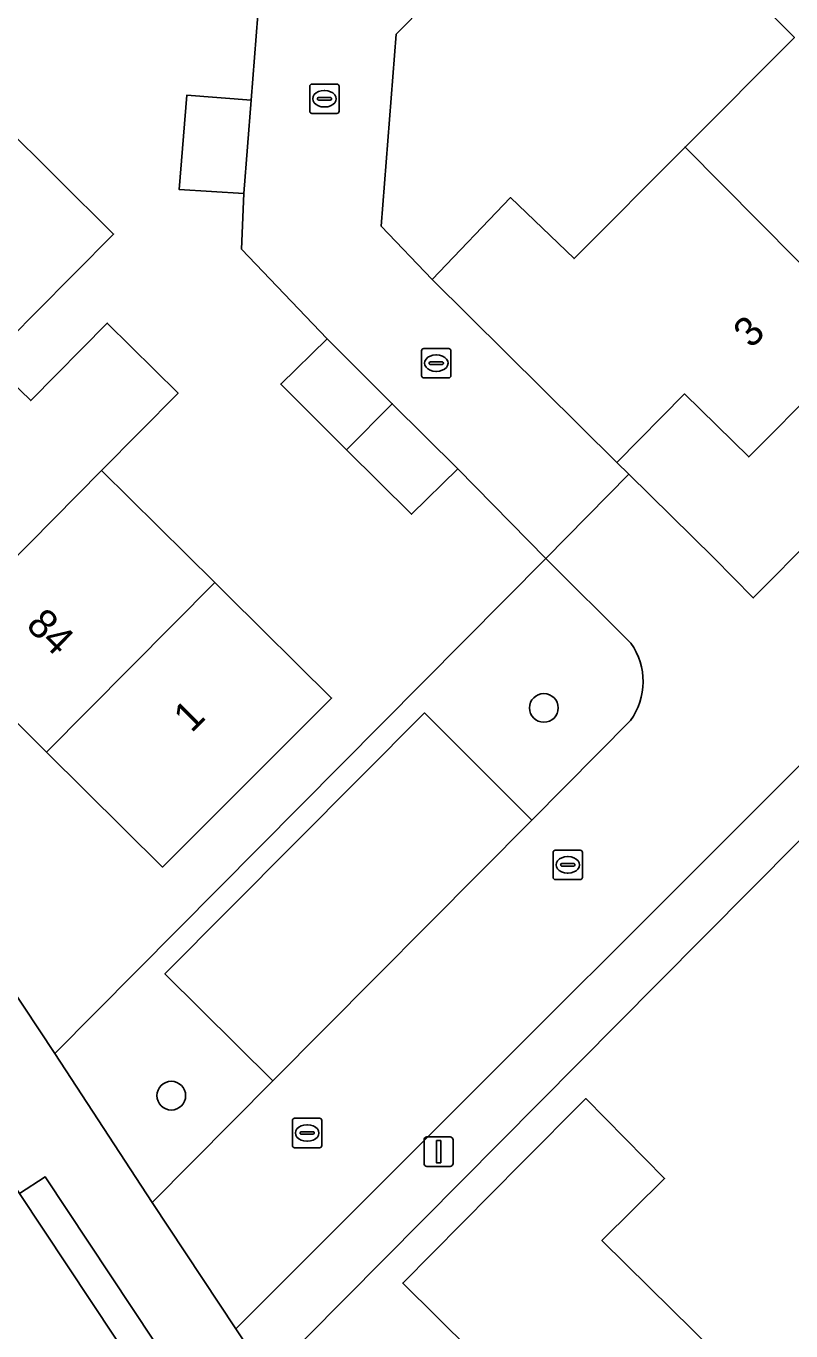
# Model space of a CAD drawing. Extents: x 157767 to 159172, y 387839 to 389425.
# Drawn here: x 158581.43 to 158607.49, y 388687.77 to 388732.21 of the extents above; entities that cross this region are included whole.
import ezdxf

# ---------------------------------------------------------------- set-up
doc = ezdxf.new("R2010")
doc.units = 0
for name, color, linetype in [('IMGEO_Boom', 7, 'Continuous'), ('IMGEO_Erf', 7, 'Continuous'), ('IMGEO_Kolk', 7, 'Continuous'), ('IMGEO_Lichtmast', 7, 'Continuous'), ('IMGEO_Pand', 7, 'Continuous'), ('IMGEO_Pand_nummerreeks', 7, 'Continuous'), ('IMGEO_Parkeervlak_open', 7, 'Continuous'), ('IMGEO_Rijbaan_lokaal_open', 7, 'Continuous'), ('IMGEO_Voetpad_open', 7, 'Continuous')]:
    doc.layers.add(name, color=color, linetype=linetype)

msp = doc.modelspace()

# ---------------------------------------------------------------- linework, layer by layer
at = {"layer": 'IMGEO_Boom'}
for centre in [(158599.076, 388708.987), (158586.381, 388695.782)]:
    msp.add_circle(centre, 0.489, dxfattribs=at)
at = {"layer": 'IMGEO_Erf'}
for points in [[(158611.916, 388750), (158594.042, 388731.93), (158593.532, 388725.393), (158595.268, 388723.581), (158597.941, 388726.368), (158600.106, 388724.292), (158603.89, 388728.085), (158607.614, 388731.817), (158605.498, 388733.943)], [(158623.947, 388733.424), (158622.271, 388731.736), (158619.812, 388729.261), (158617.652, 388731.406), (158615.438, 388729.177), (158615.319, 388729.057), (158614.247, 388730.121), (158612.167, 388728.028), (158614.337, 388725.871), (158611.84, 388723.357), (158610.206, 388721.713), (158608.544, 388720.04), (158606.056, 388717.535), (158603.865, 388719.683), (158601.566, 388717.348), (158601.969, 388716.951), (158604.863, 388714.093), (158606.21, 388712.735), (158610.451, 388717.001), (158643.233, 388750)], [(158558.733, 388732.954), (158582.41, 388697.212), (158599.137, 388714.078), (158596.141, 388717.126), (158594.561, 388715.582), (158592.353, 388717.781), (158590.111, 388720.015), (158591.687, 388721.556), (158588.775, 388724.605), (158588.848, 388726.505), (158586.653, 388726.642), (158586.912, 388729.858), (158589.105, 388729.688), (158589.388, 388733.327)], [(158580.575, 388728.93), (158584.413, 388725.126), (158581.751, 388722.441), (158580.177, 388720.853)], [(158580.873, 388720.165), (158581.59, 388719.456), (158584.198, 388722.093), (158586.611, 388719.706), (158584.003, 388717.07), (158587.86, 388713.256), (158588.285, 388712.836), (158591.841, 388709.321), (158586.084, 388703.566), (158582.129, 388707.483), (158578.285, 388711.289)], [(158614.097, 388710.83), (158602.961, 388699.609), (158597.592, 388694.201), (158589.669, 388686.22), (158619.337, 388641.484)], [(158608.719, 388665.443), (158607.062, 388667.083), (158604.542, 388669.579), (158606.703, 388671.745), (158604.52, 388673.93), (158603.806, 388673.211), (158601.58, 388675.421), (158602.777, 388676.621), (158600.259, 388679.12), (158598.603, 388680.763), (158596.943, 388682.41), (158594.43, 388684.904), (158596.598, 388687.089), (158594.269, 388689.399), (158598.319, 388693.481), (158600.503, 388695.682), (158603.189, 388692.961), (158601.054, 388690.854), (158602.675, 388689.253), (158604.873, 388687.082), (158608.687, 388683.316)]]:
    msp.add_lwpolyline(points, dxfattribs=at)
at = {"layer": 'IMGEO_Kolk'}
for p, q in [((158591.099, 388729.306), (158591.099, 388730.158)), ((158591.174, 388730.232), (158592.026, 388730.232)), ((158591.587, 388730.012), (158591.612, 388730.012)), ((158592.1, 388730.158), (158592.1, 388729.306)), ((158591.358, 388729.726), (158591.358, 388729.738)), ((158591.796, 388729.689), (158591.398, 388729.689)), ((158591.401, 388729.775), (158591.799, 388729.775)), ((158591.842, 388729.738), (158591.842, 388729.726)), ((158592.026, 388729.232), (158591.174, 388729.232)), ((158591.61, 388729.452), (158591.585, 388729.452)), ((158594.909, 388720.301), (158594.909, 388721.153)), ((158594.984, 388721.227), (158595.836, 388721.227)), ((158595.91, 388721.153), (158595.91, 388720.301)), ((158595.168, 388720.721), (158595.168, 388720.733)), ((158595.606, 388720.684), (158595.208, 388720.684)), ((158595.211, 388720.77), (158595.609, 388720.77)), ((158595.397, 388721.007), (158595.422, 388721.007)), ((158595.652, 388720.733), (158595.652, 388720.721)), ((158595.836, 388720.227), (158594.984, 388720.227)), ((158595.42, 388720.447), (158595.395, 388720.447)), ((158599.389, 388703.216), (158599.389, 388704.068)), ((158599.464, 388704.142), (158600.316, 388704.142)), ((158599.877, 388703.922), (158599.902, 388703.922)), ((158600.39, 388704.068), (158600.39, 388703.216)), ((158599.648, 388703.636), (158599.648, 388703.648)), ((158600.086, 388703.599), (158599.688, 388703.599)), ((158599.691, 388703.685), (158600.089, 388703.685)), ((158599.9, 388703.362), (158599.875, 388703.362)), ((158600.132, 388703.648), (158600.132, 388703.636)), ((158600.316, 388703.142), (158599.464, 388703.142)), ((158590.509, 388694.084), (158590.509, 388694.936)), ((158590.584, 388695.01), (158591.436, 388695.01)), ((158591.51, 388694.936), (158591.51, 388694.084)), ((158590.768, 388694.504), (158590.768, 388694.516)), ((158591.206, 388694.467), (158590.808, 388694.467)), ((158590.811, 388694.553), (158591.209, 388694.553)), ((158590.997, 388694.79), (158591.022, 388694.79)), ((158591.252, 388694.516), (158591.252, 388694.504)), ((158591.436, 388694.01), (158590.584, 388694.01)), ((158591.02, 388694.23), (158590.995, 388694.23))]:
    msp.add_line(p, q, dxfattribs=at)
for points in [[(158591.099, 388729.306), (158591.099, 388730.158)], [(158591.174, 388730.232), (158592.026, 388730.232)], [(158592.1, 388730.158), (158592.1, 388729.306)], [(158592.026, 388729.232), (158591.174, 388729.232)], [(158594.909, 388720.301), (158594.909, 388721.153)], [(158594.984, 388721.227), (158595.836, 388721.227)], [(158595.91, 388721.153), (158595.91, 388720.301)], [(158595.836, 388720.227), (158594.984, 388720.227)], [(158599.389, 388703.216), (158599.389, 388704.068)], [(158599.464, 388704.142), (158600.316, 388704.142)], [(158600.39, 388704.068), (158600.39, 388703.216)], [(158600.316, 388703.142), (158599.464, 388703.142)], [(158590.509, 388694.084), (158590.509, 388694.936)], [(158590.584, 388695.01), (158591.436, 388695.01)], [(158591.51, 388694.936), (158591.51, 388694.084)], [(158591.436, 388694.01), (158590.584, 388694.01)]]:
    msp.add_lwpolyline(points, dxfattribs=at)
for centre, radius, start, end in [((158591.176, 388730.156), 0.0765, 91.552, 178.448), ((158591.176, 388730.156), 0.0765, 91.552, 178.448), ((158592.024, 388730.156), 0.0765, 1.552, 88.448), ((158592.024, 388730.156), 0.0765, 1.552, 88.448), ((158591.398, 388729.735), 0.0403, 85.8775, 175.7526), ((158591.395, 388729.725), 0.0366, 178.938, 274.7102), ((158591.799, 388729.732), 0.043, 264.8664, 352.4533), ((158591.803, 388729.737), 0.0386, 1.7309, 96.639), ((158591.176, 388729.308), 0.0765, 181.552, 268.448), ((158591.176, 388729.308), 0.0765, 181.552, 268.448), ((158592.024, 388729.308), 0.0765, 271.552, 358.448), ((158592.024, 388729.308), 0.0765, 271.552, 358.448), ((158594.986, 388721.151), 0.0765, 91.552, 178.448), ((158594.986, 388721.151), 0.0765, 91.552, 178.448), ((158595.834, 388721.151), 0.0765, 1.552, 88.448), ((158595.834, 388721.151), 0.0765, 1.552, 88.448), ((158595.208, 388720.73), 0.0403, 85.8775, 175.7526), ((158595.205, 388720.72), 0.0366, 178.938, 274.7102), ((158595.609, 388720.727), 0.043, 264.8664, 352.4533), ((158595.613, 388720.732), 0.0386, 1.7309, 96.639), ((158594.986, 388720.303), 0.0765, 181.552, 268.448), ((158594.986, 388720.303), 0.0765, 181.552, 268.448), ((158595.834, 388720.303), 0.0765, 271.552, 358.448), ((158595.834, 388720.303), 0.0765, 271.552, 358.448), ((158599.466, 388704.066), 0.0765, 91.552, 178.448), ((158599.466, 388704.066), 0.0765, 91.552, 178.448), ((158600.314, 388704.066), 0.0765, 1.552, 88.448), ((158600.314, 388704.066), 0.0765, 1.552, 88.448), ((158599.688, 388703.645), 0.0403, 85.8775, 175.7526), ((158599.685, 388703.635), 0.0366, 178.938, 274.7102), ((158600.089, 388703.642), 0.043, 264.8664, 352.4533), ((158600.093, 388703.647), 0.0386, 1.7309, 96.639), ((158599.466, 388703.218), 0.0765, 181.552, 268.448), ((158599.466, 388703.218), 0.0765, 181.552, 268.448), ((158600.314, 388703.218), 0.0765, 271.552, 358.448), ((158600.314, 388703.218), 0.0765, 271.552, 358.448), ((158590.586, 388694.934), 0.0765, 91.552, 178.448), ((158590.586, 388694.934), 0.0765, 91.552, 178.448), ((158591.434, 388694.934), 0.0765, 1.552, 88.448), ((158591.434, 388694.934), 0.0765, 1.552, 88.448), ((158590.808, 388694.513), 0.0403, 85.8775, 175.7526), ((158590.805, 388694.503), 0.0366, 178.938, 274.7102), ((158591.209, 388694.51), 0.043, 264.8664, 352.4533), ((158591.213, 388694.515), 0.0386, 1.7309, 96.639), ((158590.586, 388694.086), 0.0765, 181.552, 268.448), ((158590.586, 388694.086), 0.0765, 181.552, 268.448), ((158591.434, 388694.086), 0.0765, 271.552, 358.448), ((158591.434, 388694.086), 0.0765, 271.552, 358.448)]:
    msp.add_arc(centre, radius, start, end, dxfattribs=at)
for centre, major_axis, ratio, start_param, end_param in [((158591.586, 388729.732), (-0.387, 0.002), 0.722429, 4.712389, 7.853982), ((158591.611, 388729.732), (-0.39, 0.002), 0.717154, 1.570796, 4.712389), ((158595.396, 388720.727), (-0.387, 0.002), 0.722429, 4.712389, 7.853982), ((158595.421, 388720.727), (-0.39, 0.002), 0.717154, 1.570796, 4.712389), ((158599.876, 388703.642), (-0.387, 0.002), 0.722429, 4.712389, 7.853982), ((158599.901, 388703.642), (-0.39, 0.002), 0.717154, 1.570796, 4.712389), ((158590.996, 388694.51), (-0.387, 0.002), 0.722429, 4.712389, 7.853982), ((158591.021, 388694.51), (-0.39, 0.002), 0.717154, 1.570796, 4.712389)]:
    msp.add_ellipse(centre, major_axis=major_axis, ratio=ratio, start_param=start_param, end_param=end_param, dxfattribs=at)
at = {"layer": 'IMGEO_Lichtmast'}
for p, q in [((158594.992, 388693.474), (158594.992, 388694.274)), ((158594.992, 388694.274), (158594.992, 388693.474)), ((158595.092, 388694.374), (158595.882, 388694.374)), ((158595.882, 388694.374), (158595.092, 388694.374)), ((158595.982, 388694.274), (158595.982, 388693.474)), ((158595.982, 388693.474), (158595.982, 388694.274)), ((158595.882, 388693.374), (158595.092, 388693.374)), ((158595.092, 388693.374), (158595.882, 388693.374))]:
    msp.add_line(p, q, dxfattribs=at)
msp.add_lwpolyline([(158595.412, 388694.249), (158595.562, 388694.249), (158595.562, 388693.499), (158595.412, 388693.499), (158595.412, 388694.249)], dxfattribs=at)
for centre, start, end in [((158595.092, 388694.274), 90, 180), ((158595.092, 388694.274), 90, 180), ((158595.882, 388694.274), 0, 90), ((158595.882, 388694.274), 360, 90), ((158595.092, 388693.474), 180, 270), ((158595.092, 388693.474), 180, 270), ((158595.882, 388693.474), 270, 0), ((158595.882, 388693.474), 270, 0)]:
    msp.add_arc(centre, 0.1, start, end, dxfattribs=at)
at = {"layer": 'IMGEO_Pand'}
for points in [[(158614.247, 388730.121), (158615.319, 388729.057), (158615.438, 388729.177), (158609.135, 388735.466), (158608.084, 388736.515), (158605.498, 388733.943), (158607.614, 388731.817), (158603.89, 388728.085), (158610.206, 388721.713), (158611.84, 388723.357), (158614.337, 388725.871), (158612.167, 388728.028)], [(158589.105, 388729.688), (158586.912, 388729.858), (158586.653, 388726.642), (158588.848, 388726.505)], [(158580.177, 388720.853), (158581.751, 388722.441), (158584.413, 388725.126), (158580.575, 388728.93), (158577.911, 388726.247), (158572.189, 388720.485), (158575.936, 388716.806), (158576.052, 388716.692)], [(158610.206, 388721.713), (158603.89, 388728.085), (158600.106, 388724.292), (158597.941, 388726.368), (158595.268, 388723.581), (158601.566, 388717.348), (158603.865, 388719.683), (158606.056, 388717.535), (158608.544, 388720.04)], [(158576.052, 388716.692), (158574.456, 388715.081), (158578.285, 388711.289), (158584.003, 388717.07), (158586.611, 388719.706), (158584.198, 388722.093), (158581.59, 388719.456), (158580.873, 388720.165), (158580.298, 388720.734), (158580.177, 388720.853)], [(158592.353, 388717.781), (158593.908, 388719.347), (158591.687, 388721.556), (158590.111, 388720.015)], [(158592.353, 388717.781), (158594.561, 388715.582), (158596.141, 388717.126), (158593.908, 388719.347)], [(158582.129, 388707.483), (158587.86, 388713.256), (158584.003, 388717.07), (158578.285, 388711.289)], [(158582.129, 388707.483), (158586.084, 388703.566), (158591.841, 388709.321), (158588.285, 388712.836), (158587.86, 388713.256)], [(158598.603, 388680.763), (158604.873, 388687.082), (158602.675, 388689.253), (158601.054, 388690.854), (158603.189, 388692.961), (158600.503, 388695.682), (158598.319, 388693.481), (158594.269, 388689.399), (158596.598, 388687.089), (158594.43, 388684.904), (158596.943, 388682.41)]]:
    msp.add_lwpolyline(points, close=True, dxfattribs=at)
at = {"layer": 'IMGEO_Parkeervlak_open'}
msp.add_lwpolyline([(158589.843, 388696.287), (158598.663, 388705.166), (158595.004, 388708.814), (158586.162, 388699.928)], close=True, dxfattribs=at)
at = {"layer": 'IMGEO_Rijbaan_lokaal_open'}
for points in [[(158589.388, 388733.327), (158589.105, 388729.688), (158588.848, 388726.505), (158588.775, 388724.605), (158591.687, 388721.556), (158593.908, 388719.347), (158596.141, 388717.126), (158599.137, 388714.078), (158601.969, 388716.951), (158601.566, 388717.348), (158595.268, 388723.581), (158593.532, 388725.393), (158594.042, 388731.93), (158611.916, 388750)], [(158620.699, 388715.989), (158650.628, 388746.02), (158648.023, 388749.78), (158647.87, 388750), (158647.738, 388750.191), (158647.547, 388750), (158643.635, 388746.079), (158636.801, 388739.229), (158630.836, 388733.229), (158624.032, 388726.385), (158614.684, 388716.982), (158610.451, 388717.001), (158606.21, 388712.735), (158604.863, 388714.093), (158601.969, 388716.951), (158599.137, 388714.078), (158602.04, 388711.191)], [(158553.384, 388723.13), (158568.522, 388700.36), (158573.576, 388692.758), (158576.936, 388687.705), (158589.092, 388669.288), (158594.29, 388672.719), (158589.66, 388679.714), (158589.36, 388680.167), (158581.213, 388692.446), (158581.03, 388692.723), (158555.629, 388731.157)], [(158602.028, 388708.553), (158598.663, 388705.166), (158589.843, 388696.287), (158585.728, 388692.145), (158588.577, 388687.835), (158612.643, 388711.887)]]:
    msp.add_lwpolyline(points, dxfattribs=at)
msp.add_arc((158600.189, 388709.88), 2.268, 324.1775, 35.3012, dxfattribs=at)
at = {"layer": 'IMGEO_Voetpad_open'}
for points in [[(158619.337, 388641.484), (158589.669, 388686.22), (158588.577, 388687.835), (158585.728, 388692.145), (158582.41, 388697.212), (158558.733, 388732.954)], [(158602.04, 388711.191), (158599.137, 388714.078), (158582.41, 388697.212), (158585.728, 388692.145), (158589.843, 388696.287), (158586.162, 388699.928), (158595.004, 388708.814), (158598.663, 388705.166), (158602.028, 388708.553)], [(158612.643, 388711.887), (158588.577, 388687.835), (158589.669, 388686.22), (158597.592, 388694.201), (158602.961, 388699.609), (158614.097, 388710.83)], [(158581.03, 388692.723), (158581.213, 388692.446), (158582.08, 388693.021), (158590.227, 388680.742), (158589.36, 388680.167), (158589.66, 388679.714)]]:
    msp.add_lwpolyline(points, dxfattribs=at)
msp.add_lwpolyline([(158581.213, 388692.446), (158589.36, 388680.167), (158590.227, 388680.742), (158582.08, 388693.021)], close=True, dxfattribs=at)
msp.add_arc((158600.189, 388709.88), 2.268, 324.1775, 35.3012, dxfattribs=at)

# ---------------------------------------------------------------- texts
at = {"layer": 'IMGEO_Pand_nummerreeks'}
for s, rotation, p in [('3', 45.1896, (158606.144, 388721.2)), ('84', 315.2846, (158581.392, 388711.759)), ('1', 44.99, (158587.067, 388708.111))]:
    msp.add_text(s, height=1, rotation=rotation, dxfattribs=at).set_placement(p)

doc.saveas('drawing.dxf')
